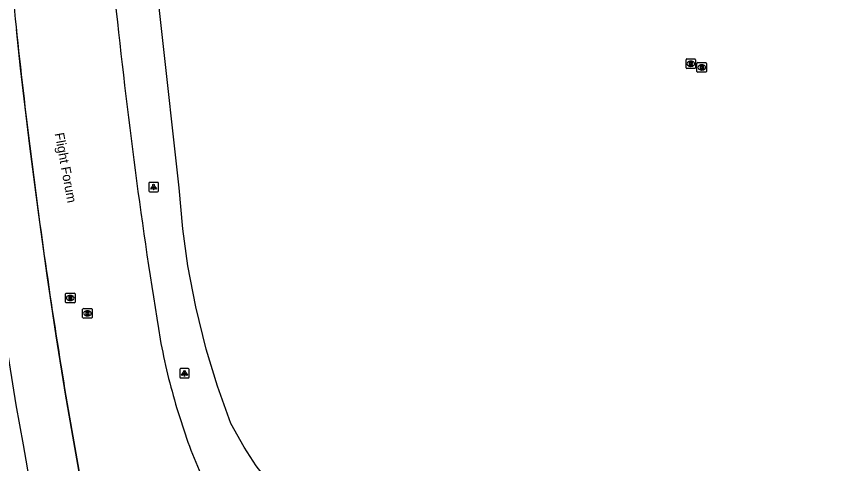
# Model space of a CAD drawing. Extents: x 155018 to 156648, y 383980 to 385733.
# Drawn here: x 156006.4 to 156093.8, y 385123.8 to 385171 of the extents above; entities that cross this region are included whole.
import ezdxf

# ---------------------------------------------------------------- set-up
doc = ezdxf.new("R2010")
doc.units = 0
for name, color, linetype in [('IMGEO_Berm_groen', 7, 'Continuous'), ('IMGEO_Brandkraan', 7, 'Continuous'), ('IMGEO_Lichtpunt', 7, 'Continuous'), ('IMGEO_Lijnafwatering', 7, 'Continuous'), ('IMGEO_Openbare_ruimte_label', 7, 'Continuous'), ('IMGEO_Rijbaan_lokaal_gesloten', 7, 'Continuous'), ('IMGEO_Rijbaan_regionaal_gesloten', 7, 'Continuous'), ('IMGEO_Rioolput', 7, 'Continuous')]:
    doc.layers.add(name, color=color, linetype=linetype)

msp = doc.modelspace()

# ---------------------------------------------------------------- linework, layer by layer
at = {"layer": 'IMGEO_Berm_groen'}
msp.add_lwpolyline([(156102.312, 385107.404), (156092.022, 385107.812), (156066.108, 385108.305), (156059.99, 385108.422), (156056.118, 385108.829), (156052.286, 385109.521), (156049.474, 385110.29), (156046.742, 385111.306), (156044.111, 385112.561), (156041.724, 385113.945), (156038.856, 385116.034), (156037.517, 385117.188), (156036.194, 385118.328), (156033.494, 385121.271), (156031.732, 385123.564), (156030.437, 385125.555), (156029.042, 385128.044), (156027.623, 385131.996), (156026.447, 385135.888), (156025.34, 385140.346), (156024.506, 385144.679), (156023.96, 385148.583), (156023.572, 385152.906), (156019.87, 385186.586)], dxfattribs=at)
at = {"layer": 'IMGEO_Brandkraan'}
for p, q in [((156078.237, 385165.212), (156078.237, 385166.064)), ((156078.312, 385166.138), (156079.164, 385166.138)), ((156078.748, 385165.358), (156078.723, 385165.358)), ((156078.725, 385165.918), (156078.75, 385165.918)), ((156079.238, 385166.064), (156079.238, 385165.212)), ((156079.164, 385165.138), (156078.312, 385165.138))]:
    msp.add_line(p, q, dxfattribs=at)
for points in [[(156078.237, 385165.212), (156078.237, 385166.064)], [(156078.312, 385166.138), (156079.164, 385166.138)], [(156078.585, 385165.838), (156078.585, 385165.438), (156078.798, 385165.438)], [(156078.816, 385165.838), (156078.585, 385165.838)], [(156078.764, 385165.757), (156078.71, 385165.757), (156078.71, 385165.681)], [(156078.71, 385165.681), (156078.763, 385165.681)], [(156078.772, 385165.605), (156078.71, 385165.605), (156078.71, 385165.524)], [(156078.71, 385165.524), (156078.772, 385165.524)], [(156079.238, 385166.064), (156079.238, 385165.212)], [(156079.164, 385165.138), (156078.312, 385165.138)]]:
    msp.add_lwpolyline(points, dxfattribs=at)
for centre, radius, start, end in [((156078.314, 385166.062), 0.0765, 91.55205, 178.44795), ((156078.314, 385166.062), 0.0765, 91.55205, 178.44795), ((156078.765, 385165.719), 0.0379, 267.82845, 90.93552), ((156078.773, 385165.564), 0.0404, 269.87594, 90.50774), ((156078.804, 385165.689), 0.251, 268.66757, 293.53466), ((156078.82, 385165.693), 0.145, 59.4692, 91.53667), ((156078.845, 385165.74), 0.0922, 285.51372, 58.15012), ((156078.85, 385165.548), 0.105, 301.31148, 78.98903), ((156079.162, 385166.062), 0.0765, 1.55205, 88.44795), ((156079.162, 385166.062), 0.0765, 1.55205, 88.44795), ((156078.314, 385165.214), 0.0765, 181.55205, 268.44795), ((156078.314, 385165.214), 0.0765, 181.55205, 268.44795), ((156079.162, 385165.214), 0.0765, 271.55205, 358.44795), ((156079.162, 385165.214), 0.0765, 271.55205, 358.44795)]:
    msp.add_arc(centre, radius, start, end, dxfattribs=at)
for centre, major_axis, ratio, start_param, end_param in [((156078.724, 385165.638), (-0.387, 0.002), 0.722429, 4.712389, 7.853982), ((156078.749, 385165.638), (-0.39, 0.002), 0.717154, 1.570796, 4.712389)]:
    msp.add_ellipse(centre, major_axis=major_axis, ratio=ratio, start_param=start_param, end_param=end_param, dxfattribs=at)
at = {"layer": 'IMGEO_Lichtpunt'}
for p, q in [((156020.397, 385153.402), (156020.397, 385152.595)), ((156020.397, 385153.402), (156020.397, 385152.595)), ((156021.299, 385153.497), (156020.491, 385153.497)), ((156021.299, 385153.497), (156020.491, 385153.497)), ((156021.393, 385152.595), (156021.393, 385153.402)), ((156021.393, 385152.595), (156021.393, 385153.402)), ((156020.491, 385152.501), (156021.299, 385152.501)), ((156020.491, 385152.501), (156021.299, 385152.501)), ((156023.651, 385133.747), (156023.651, 385132.94)), ((156023.651, 385133.747), (156023.651, 385132.94)), ((156024.553, 385133.842), (156023.745, 385133.842)), ((156024.553, 385133.842), (156023.745, 385133.842)), ((156024.647, 385132.94), (156024.647, 385133.747)), ((156024.647, 385132.94), (156024.647, 385133.747)), ((156023.745, 385132.846), (156024.553, 385132.846)), ((156023.745, 385132.846), (156024.553, 385132.846))]:
    msp.add_line(p, q, dxfattribs=at)
for points in [[(156020.771, 385153.066), (156020.81, 385153.038), (156020.622, 385152.776), (156020.584, 385152.803), (156020.771, 385153.066)], [(156020.873, 385153.018), (156020.92, 385153.018), (156020.92, 385152.696), (156020.873, 385152.696), (156020.873, 385153.018)], [(156020.983, 385153.038), (156021.021, 385153.065), (156021.208, 385152.803), (156021.169, 385152.775), (156020.983, 385153.038)], [(156024.025, 385133.411), (156024.064, 385133.383), (156023.876, 385133.121), (156023.838, 385133.148), (156024.025, 385133.411)], [(156024.127, 385133.363), (156024.174, 385133.363), (156024.174, 385133.041), (156024.127, 385133.041), (156024.127, 385133.363)], [(156024.237, 385133.383), (156024.275, 385133.41), (156024.462, 385133.148), (156024.423, 385133.12), (156024.237, 385133.383)]]:
    msp.add_lwpolyline(points, dxfattribs=at)
for centre in [(156020.896, 385153.2), (156024.15, 385133.545)]:
    msp.add_circle(centre, 0.0994, dxfattribs=at)
for centre, start, end in [((156020.491, 385153.402), 90, 180), ((156020.491, 385153.402), 90, 180), ((156021.299, 385153.402), 0, 90), ((156021.299, 385153.402), 0, 90), ((156020.491, 385152.595), 180, 270), ((156020.491, 385152.595), 180, 270), ((156021.299, 385152.595), 270, 0), ((156021.299, 385152.595), 270, 360), ((156023.745, 385133.747), 90, 180), ((156023.745, 385133.747), 90, 180), ((156024.553, 385133.747), 0, 90), ((156024.553, 385133.747), 0, 90), ((156023.745, 385132.94), 180, 270), ((156023.745, 385132.94), 180, 270), ((156024.553, 385132.94), 270, 0), ((156024.553, 385132.94), 270, 360)]:
    msp.add_arc(centre, 0.0946, start, end, dxfattribs=at)
at = {"layer": 'IMGEO_Lijnafwatering'}
for points in [[(156008.763, 385150.054), (156008.444, 385152.477), (156008.134, 385154.901), (156007.834, 385157.326), (156007.325, 385161.431), (156006.85, 385165.54), (156006.408, 385169.653)], [(156011.705, 385130.535), (156011.639, 385130.91), (156010.612, 385137.281), (156009.654, 385143.662), (156008.763, 385150.054)], [(156015.267, 385111.119), (156013.109, 385122.501), (156012.376, 385126.706), (156011.705, 385130.535)]]:
    msp.add_lwpolyline(points, dxfattribs=at)
at = {"layer": 'IMGEO_Rijbaan_lokaal_gesloten'}
msp.add_lwpolyline([(155994.043, 385250.913), (155994.847, 385249.711), (155995.542, 385248.442), (155996.12, 385247.117), (155996.578, 385245.745), (155996.912, 385244.338), (155997.119, 385242.907), (155997.202, 385237.707), (155997.379, 385228.772), (155997.646, 385219.84), (155998.004, 385210.91), (155998.486, 385201.858), (155999.079, 385192.811), (155999.784, 385183.773), (156000.538, 385174.721), (156001.452, 385165.683), (156002.526, 385156.663), (156003.675, 385147.76), (156004.955, 385138.874), (156006.366, 385130.008), (156007.107, 385125.782), (156007.846, 385121.543), (156011.424, 385102.671), (156013.898, 385093.572)], dxfattribs=at)
at = {"layer": 'IMGEO_Rijbaan_regionaal_gesloten'}
for points in [[(156011.639, 385130.91), (156012.376, 385126.706), (156013.109, 385122.501), (156016.745, 385103.324), (156017.905, 385096.803)], [(156023.352, 385129.625), (156023.652, 385128.669)]]:
    msp.add_lwpolyline(points, dxfattribs=at)
for centre, radius, start, end in [((156512, 385221.878), 508.282, 184.25157, 187.29628), ((156766.033, 385252.249), 753.418, 186.063248, 187.433345), ((156609.128, 385230.455), 605.725, 186.934245, 189.458939), ((156523.201, 385220.169), 508.476, 187.38897, 189.41977), ((156088.776, 385149.321), 68.324, 190.43263, 196.75463), ((156070.067, 385142.654), 48.476, 196.76752, 205.38655)]:
    msp.add_arc(centre, radius, start, end, dxfattribs=at)
at = {"layer": 'IMGEO_Rioolput'}
for p, q in [((156077.083, 385165.597), (156077.083, 385166.449)), ((156077.158, 385166.523), (156078.01, 385166.523)), ((156077.571, 385166.303), (156077.596, 385166.303)), ((156078.084, 385166.449), (156078.084, 385165.597)), ((156078.01, 385165.523), (156077.158, 385165.523)), ((156077.594, 385165.743), (156077.569, 385165.743)), ((156011.67, 385141.79), (156012.522, 385141.79)), ((156011.595, 385140.864), (156011.595, 385141.716)), ((156012.106, 385141.01), (156012.081, 385141.01)), ((156012.083, 385141.57), (156012.108, 385141.57)), ((156012.596, 385141.716), (156012.596, 385140.864)), ((156012.522, 385140.79), (156011.67, 385140.79)), ((156013.403, 385139.244), (156013.403, 385140.096)), ((156013.478, 385140.17), (156014.33, 385140.17)), ((156014.404, 385140.096), (156014.404, 385139.244)), ((156014.33, 385139.17), (156013.478, 385139.17)), ((156013.914, 385139.39), (156013.889, 385139.39)), ((156013.891, 385139.95), (156013.916, 385139.95))]:
    msp.add_line(p, q, dxfattribs=at)
for points in [[(156077.083, 385165.597), (156077.083, 385166.449)], [(156077.158, 385166.523), (156078.01, 385166.523)], [(156078.084, 385166.449), (156078.084, 385165.597)], [(156078.01, 385165.523), (156077.158, 385165.523)], [(156077.672, 385166.221), (156077.42, 385166.223), (156077.42, 385165.823)], [(156077.42, 385165.823), (156077.544, 385165.823), (156077.544, 385165.985), (156077.555, 385165.985)], [(156077.598, 385166.142), (156077.544, 385166.142), (156077.544, 385166.061)], [(156077.544, 385166.061), (156077.596, 385166.061)], [(156077.602, 385165.956), (156077.673, 385165.823), (156077.813, 385165.823), (156077.748, 385165.949)], [(156011.67, 385141.79), (156012.522, 385141.79)], [(156011.595, 385140.864), (156011.595, 385141.716)], [(156012.184, 385141.488), (156011.932, 385141.49), (156011.932, 385141.09)], [(156011.932, 385141.09), (156012.056, 385141.09), (156012.056, 385141.252), (156012.067, 385141.252)], [(156012.11, 385141.409), (156012.056, 385141.409), (156012.056, 385141.328)], [(156012.056, 385141.328), (156012.108, 385141.328)], [(156012.114, 385141.223), (156012.185, 385141.09), (156012.325, 385141.09), (156012.26, 385141.216)], [(156012.596, 385141.716), (156012.596, 385140.864)], [(156012.522, 385140.79), (156011.67, 385140.79)], [(156013.403, 385139.244), (156013.403, 385140.096)], [(156013.478, 385140.17), (156014.33, 385140.17)], [(156014.404, 385140.096), (156014.404, 385139.244)], [(156014.33, 385139.17), (156013.478, 385139.17)], [(156013.992, 385139.868), (156013.74, 385139.87), (156013.74, 385139.47)], [(156013.74, 385139.47), (156013.864, 385139.47), (156013.864, 385139.632), (156013.875, 385139.632)], [(156013.918, 385139.789), (156013.864, 385139.789), (156013.864, 385139.708)], [(156013.864, 385139.708), (156013.916, 385139.708)], [(156013.922, 385139.603), (156013.993, 385139.47), (156014.133, 385139.47), (156014.068, 385139.596)]]:
    msp.add_lwpolyline(points, dxfattribs=at)
for centre, radius, start, end in [((156077.16, 385166.447), 0.0765, 91.55205, 178.44795), ((156077.16, 385166.447), 0.0765, 91.55205, 178.44795), ((156078.008, 385166.447), 0.0765, 1.55205, 88.44795), ((156078.008, 385166.447), 0.0765, 1.55205, 88.44795), ((156077.16, 385165.599), 0.0765, 181.55205, 268.44795), ((156077.16, 385165.599), 0.0765, 181.55205, 268.44795), ((156077.554, 385165.932), 0.0533, 26.02933, 88.69889), ((156077.58, 385166.25), 0.19, 274.7715, 282.96867), ((156077.604, 385166.046), 0.0964, 77.00612, 93.18647), ((156077.618, 385166.103), 0.0378, 276.66336, 79.67722), ((156077.671, 385166.111), 0.109, 350.36119, 89.41601), ((156077.669, 385166.111), 0.112, 277.58423, 350.98172), ((156077.653, 385165.896), 0.108, 29.51342, 73.79051), ((156078.008, 385165.599), 0.0765, 271.55205, 358.44795), ((156078.008, 385165.599), 0.0765, 271.55205, 358.44795), ((156011.672, 385141.714), 0.0765, 91.55205, 178.44795), ((156011.672, 385141.714), 0.0765, 91.55205, 178.44795), ((156012.52, 385141.714), 0.0765, 1.55205, 88.44795), ((156012.52, 385141.714), 0.0765, 1.55205, 88.44795), ((156012.066, 385141.199), 0.0533, 26.02933, 88.69889), ((156012.092, 385141.517), 0.19, 274.7715, 282.96867), ((156012.116, 385141.313), 0.0964, 77.00612, 93.18647), ((156012.13, 385141.37), 0.0378, 276.66336, 79.67722), ((156012.183, 385141.378), 0.109, 350.36119, 89.41601), ((156012.181, 385141.378), 0.112, 277.58423, 350.98172), ((156012.165, 385141.163), 0.108, 29.51342, 73.79051), ((156011.672, 385140.866), 0.0765, 181.55205, 268.44795), ((156011.672, 385140.866), 0.0765, 181.55205, 268.44795), ((156012.52, 385140.866), 0.0765, 271.55205, 358.44795), ((156012.52, 385140.866), 0.0765, 271.55205, 358.44795), ((156013.48, 385140.094), 0.0765, 91.55205, 178.44795), ((156013.48, 385140.094), 0.0765, 91.55205, 178.44795), ((156014.328, 385140.094), 0.0765, 1.55205, 88.44795), ((156014.328, 385140.094), 0.0765, 1.55205, 88.44795), ((156013.48, 385139.246), 0.0765, 181.55205, 268.44795), ((156013.48, 385139.246), 0.0765, 181.55205, 268.44795), ((156013.874, 385139.579), 0.0533, 26.02933, 88.69889), ((156013.9, 385139.897), 0.19, 274.7715, 282.96867), ((156013.924, 385139.693), 0.0964, 77.00612, 93.18647), ((156013.938, 385139.75), 0.0378, 276.66336, 79.67722), ((156013.991, 385139.758), 0.109, 350.36119, 89.41601), ((156013.989, 385139.758), 0.112, 277.58423, 350.98172), ((156013.973, 385139.543), 0.108, 29.51342, 73.79051), ((156014.328, 385139.246), 0.0765, 271.55205, 358.44795), ((156014.328, 385139.246), 0.0765, 271.55205, 358.44795)]:
    msp.add_arc(centre, radius, start, end, dxfattribs=at)
for centre, major_axis, ratio, start_param, end_param in [((156077.57, 385166.023), (-0.387, 0.002), 0.722429, 4.712389, 7.853982), ((156077.595, 385166.023), (-0.39, 0.002), 0.717154, 1.570796, 4.712389), ((156012.082, 385141.29), (-0.387, 0.002), 0.722429, 4.712389, 7.853982), ((156012.107, 385141.29), (-0.39, 0.002), 0.717154, 1.570796, 4.712389), ((156013.89, 385139.67), (-0.387, 0.002), 0.722429, 4.712389, 7.853982), ((156013.915, 385139.67), (-0.39, 0.002), 0.717154, 1.570796, 4.712389)]:
    msp.add_ellipse(centre, major_axis=major_axis, ratio=ratio, start_param=start_param, end_param=end_param, dxfattribs=at)

# ---------------------------------------------------------------- texts
at = {"layer": 'IMGEO_Openbare_ruimte_label'}
msp.add_text('Flight Forum', height=1, rotation=280.54573, dxfattribs=at).set_placement((156010.438, 385158.647))

doc.saveas('drawing.dxf')
